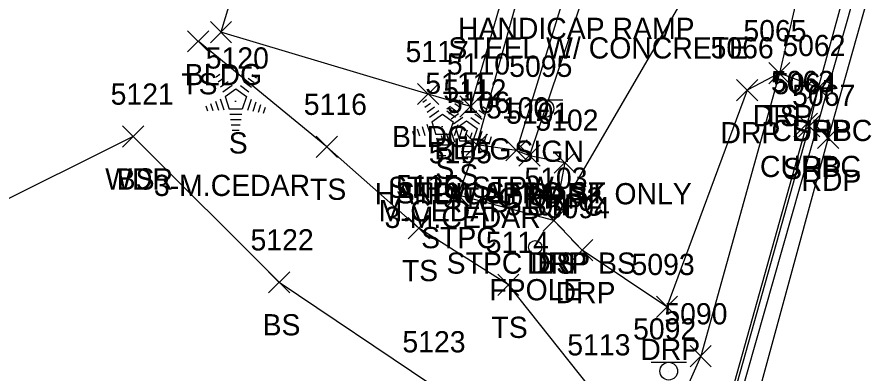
# Model space of a CAD drawing. Extents: x 1443912 to 1445411, y 621446 to 623693.
# Drawn here: x 1444689.9 to 1444769.5, y 622698.4 to 622731.9 of the extents above; entities that cross this region are included whole.
import ezdxf

# ---------------------------------------------------------------- set-up
doc = ezdxf.new("R2010")
doc.units = 0
for name, color, linetype in [('DCP', 7, 'Continuous'), ('L_A', 7, 'Continuous'), ('L_C', 7, 'Continuous'), ('L_I', 7, 'Continuous'), ('L_TIC', 7, 'Continuous'), ('LAWA', 7, 'Continuous'), ('LBC', 7, 'Continuous'), ('LBF', 7, 'Continuous'), ('LELB', 7, 'Continuous'), ('LFP', 7, 'Continuous'), ('LTC', 7, 'Continuous'), ('P_A', 7, 'Continuous'), ('P_I', 7, 'Continuous'), ('P_TIC', 7, 'Continuous'), ('PET', 7, 'Continuous'), ('PSP', 7, 'Continuous'), ('R_A', 7, 'Continuous'), ('R_C', 7, 'Continuous'), ('R_I', 7, 'Continuous'), ('R_TIC', 7, 'Continuous'), ('RC', 7, 'Continuous'), ('RDP', 7, 'Continuous'), ('S_A', 7, 'Continuous'), ('S_C', 7, 'Continuous'), ('S_I', 7, 'Continuous'), ('SSGN', 7, 'Continuous')]:
    doc.layers.add(name, color=color, linetype=linetype)

msp = doc.modelspace()

# ---------------------------------------------------------------- linework, layer by layer
at = {"layer": 'DCP'}
msp.add_lwpolyline([(1444777.887, 622765.999), (1444731.958, 622604.365)], dxfattribs=at)
at = {"layer": 'L_TIC'}
for points in [[(1444708.141, 622729.501), (1444710.141, 622731.501)], [(1444710.141, 622729.501), (1444708.141, 622731.501)], [(1444708.141, 622729.501), (1444710.141, 622731.501)], [(1444710.141, 622729.501), (1444708.141, 622731.501)], [(1444705.986, 622728.634), (1444707.986, 622730.634)], [(1444707.986, 622728.634), (1444705.986, 622730.634)], [(1444760.744, 622725.639), (1444762.744, 622727.639)], [(1444762.744, 622725.639), (1444760.744, 622727.639)], [(1444727.652, 622723.671), (1444729.652, 622725.671)], [(1444729.652, 622723.671), (1444727.652, 622725.671)], [(1444731.637, 622722.503), (1444733.637, 622724.503)], [(1444733.637, 622722.503), (1444731.637, 622724.503)], [(1444699.869, 622719.666), (1444701.869, 622721.666)], [(1444701.869, 622719.666), (1444699.869, 622721.666)], [(1444699.869, 622719.666), (1444701.869, 622721.666)], [(1444701.869, 622719.666), (1444699.869, 622721.666)], [(1444732.252, 622718.889), (1444734.252, 622720.889)], [(1444734.252, 622718.889), (1444732.252, 622720.889)], [(1444732.252, 622718.889), (1444734.252, 622720.889)], [(1444734.252, 622718.889), (1444732.252, 622720.889)], [(1444718.119, 622718.702), (1444720.119, 622720.702)], [(1444720.119, 622718.702), (1444718.119, 622720.702)], [(1444735.977, 622718.364), (1444737.977, 622720.364)], [(1444737.977, 622718.364), (1444735.977, 622720.364)], [(1444735.977, 622718.364), (1444737.977, 622720.364)], [(1444737.977, 622718.364), (1444735.977, 622720.364)], [(1444737.203, 622717.869), (1444739.203, 622719.869)], [(1444739.203, 622717.869), (1444737.203, 622719.869)], [(1444740.529, 622717.209), (1444742.529, 622719.209)], [(1444742.529, 622717.209), (1444740.529, 622719.209)], [(1444730.486, 622714.145), (1444732.486, 622716.145)], [(1444732.486, 622714.145), (1444730.486, 622716.145)], [(1444739.494, 622711.747), (1444741.494, 622713.747)], [(1444741.494, 622711.747), (1444739.494, 622713.747)], [(1444739.494, 622711.747), (1444741.494, 622713.747)], [(1444741.494, 622711.747), (1444739.494, 622713.747)], [(1444726.771, 622711.043), (1444728.771, 622713.043)], [(1444728.771, 622711.043), (1444726.771, 622713.043)], [(1444713.616, 622705.936), (1444715.616, 622707.936)], [(1444715.616, 622705.936), (1444713.616, 622707.936)], [(1444735.212, 622705.696), (1444737.212, 622707.696)], [(1444737.212, 622705.696), (1444735.212, 622707.696)], [(1444753.334, 622698.973), (1444755.334, 622700.973)], [(1444755.334, 622698.973), (1444753.334, 622700.973)]]:
    msp.add_lwpolyline(points, dxfattribs=at)
at = {"layer": 'LAWA'}
msp.add_lwpolyline([(1444700.869, 622720.666), (1444658.278, 622699.436), (1444625.023, 622701.072)], dxfattribs=at)
at = {"layer": 'LBC'}
for points in [[(1444718.486, 622761.474), (1444734.709, 622756.85), (1444735.046, 622756.75), (1444741.788, 622754.667), (1444737.739, 622740.993), (1444737.606, 622740.619), (1444732.637, 622723.503), (1444728.652, 622724.671), (1444709.141, 622730.501)], [(1444718.486, 622761.474), (1444709.141, 622730.501)]]:
    msp.add_lwpolyline(points, dxfattribs=at)
at = {"layer": 'LBF'}
for points in [[(1444742.985, 622738.853), (1444736.977, 622719.364), (1444733.252, 622719.889), (1444739.004, 622740.501), (1444737.606, 622740.619)], [(1444736.977, 622719.364), (1444738.203, 622718.869), (1444741.529, 622718.209), (1444740.494, 622712.747), (1444731.486, 622715.145), (1444733.252, 622719.889)]]:
    msp.add_lwpolyline(points, dxfattribs=at)
at = {"layer": 'LELB'}
for points in [[(1444753.406, 622780.368), (1444765.915, 622774.938), (1444757.325, 622741.678), (1444740.494, 622712.747)], [(1444773.883, 622770.257), (1444764.755, 622739.552), (1444761.744, 622726.639), (1444754.334, 622699.973), (1444750.133, 622690.502), (1444742.956, 622660.849), (1444734.139, 622627.582), (1444728.001, 622607.353), (1444720.977, 622595.304), (1444711.874, 622586.937), (1444701.974, 622580.42)], [(1444750.133, 622690.502), (1444743.894, 622697.05), (1444736.212, 622706.696), (1444727.771, 622712.043), (1444719.119, 622719.702), (1444706.986, 622729.634)], [(1444700.869, 622720.666), (1444714.616, 622706.936), (1444728.924, 622697.336), (1444733.789, 622686.307), (1444730.974, 622665.721), (1444713.68, 622634.273), (1444698.512, 622604.501), (1444695.162, 622589.379)]]:
    msp.add_lwpolyline(points, dxfattribs=at)
at = {"layer": 'LFP'}
for radius in [0.625, 0.0833]:
    msp.add_circle((1444738.752, 622710.24), radius, dxfattribs=at)
at = {"layer": 'LTC'}
for p, q in [((1444708.679, 622726.274), (1444709.033, 622726.532)), ((1444712.077, 622726.515), (1444712.496, 622726.21)), ((1444708.888, 622725.809), (1444709.417, 622726.193)), ((1444709.098, 622725.343), (1444709.802, 622725.854)), ((1444711.335, 622725.818), (1444712.014, 622725.324)), ((1444711.706, 622726.166), (1444712.255, 622725.767)), ((1444709.307, 622724.877), (1444710.186, 622725.515)), ((1444709.532, 622724.422), (1444710.544, 622725.157)), ((1444710.544, 622725.157), (1444711.541, 622724.432)), ((1444710.964, 622725.47), (1444711.773, 622724.881)), ((1444708.622, 622723.987), (1444708.893, 622723.151)), ((1444709.077, 622724.203), (1444709.408, 622723.184)), ((1444709.532, 622724.422), (1444709.919, 622723.229)), ((1444711.541, 622724.432), (1444711.149, 622723.229)), ((1444711.978, 622724.161), (1444711.64, 622723.121)), ((1444728.144, 622723.892), (1444728.499, 622724.149)), ((1444731.542, 622724.132), (1444731.962, 622723.828)), ((1444707.711, 622723.554), (1444707.863, 622723.086)), ((1444708.167, 622723.77), (1444708.378, 622723.119)), ((1444711.149, 622723.229), (1444709.919, 622723.229)), ((1444712.423, 622723.911), (1444712.135, 622723.026)), ((1444712.867, 622723.661), (1444712.63, 622722.931)), ((1444713.312, 622723.41), (1444713.125, 622722.836)), ((1444728.354, 622723.426), (1444728.883, 622723.811)), ((1444728.563, 622722.961), (1444729.267, 622723.472)), ((1444730.409, 622723.264), (1444730.763, 622723.522)), ((1444730.8, 622723.436), (1444731.48, 622722.942)), ((1444731.171, 622723.784), (1444731.721, 622723.385)), ((1444733.807, 622723.505), (1444734.226, 622723.2)), ((1444711.111, 622722.729), (1444709.967, 622722.729)), ((1444728.773, 622722.495), (1444729.651, 622723.133)), ((1444728.997, 622722.04), (1444730.009, 622722.774)), ((1444730.009, 622722.774), (1444731.006, 622722.049)), ((1444730.429, 622723.087), (1444731.239, 622722.498)), ((1444730.618, 622722.799), (1444731.147, 622723.183)), ((1444730.828, 622722.333), (1444731.532, 622722.844)), ((1444731.037, 622721.867), (1444731.916, 622722.505)), ((1444732.694, 622722.46), (1444733.503, 622721.871)), ((1444733.065, 622722.808), (1444733.744, 622722.314)), ((1444733.436, 622723.156), (1444733.985, 622722.757)), ((1444711.027, 622722.229), (1444710.039, 622722.229)), ((1444710.944, 622721.729), (1444710.112, 622721.729)), ((1444728.087, 622721.604), (1444728.359, 622720.769)), ((1444728.543, 622721.821), (1444728.874, 622720.801)), ((1444728.997, 622722.04), (1444729.385, 622720.846)), ((1444731.006, 622722.049), (1444730.615, 622720.846)), ((1444731.444, 622721.778), (1444731.106, 622720.739)), ((1444731.262, 622721.412), (1444732.274, 622722.147)), ((1444732.274, 622722.147), (1444733.271, 622721.422)), ((1444710.86, 622721.229), (1444710.185, 622721.229)), ((1444727.177, 622721.171), (1444727.329, 622720.703)), ((1444727.632, 622721.388), (1444727.844, 622720.736)), ((1444730.615, 622720.846), (1444729.385, 622720.846)), ((1444730.352, 622720.977), (1444730.623, 622720.141)), ((1444730.807, 622721.193), (1444731.138, 622720.174)), ((1444731.262, 622721.412), (1444731.649, 622720.219)), ((1444731.888, 622721.528), (1444731.601, 622720.643)), ((1444732.333, 622721.278), (1444732.096, 622720.548)), ((1444732.777, 622721.028), (1444732.59, 622720.453)), ((1444733.271, 622721.422), (1444732.879, 622720.219)), ((1444733.708, 622721.151), (1444733.37, 622720.111)), ((1444734.153, 622720.9), (1444733.865, 622720.016)), ((1444730.577, 622720.346), (1444729.432, 622720.346)), ((1444729.441, 622720.543), (1444729.593, 622720.075)), ((1444729.897, 622720.76), (1444730.108, 622720.108)), ((1444732.879, 622720.219), (1444731.649, 622720.219)), ((1444734.597, 622720.65), (1444734.36, 622719.921)), ((1444735.042, 622720.4), (1444734.855, 622719.826)), ((1444730.493, 622719.846), (1444729.505, 622719.846)), ((1444730.409, 622719.346), (1444729.577, 622719.346)), ((1444732.841, 622719.719), (1444731.697, 622719.719)), ((1444732.757, 622719.219), (1444731.769, 622719.219)), ((1444730.325, 622718.846), (1444729.65, 622718.846)), ((1444732.674, 622718.719), (1444731.842, 622718.719)), ((1444732.59, 622718.219), (1444731.915, 622718.219))]:
    msp.add_line(p, q, dxfattribs=at)
at = {"layer": 'P_TIC'}
for points in [[(1444764.412, 622724.239), (1444766.412, 622726.239)], [(1444766.412, 622724.239), (1444764.412, 622726.239)], [(1444763.562, 622720.652), (1444765.562, 622722.652)], [(1444765.562, 622720.652), (1444763.562, 622722.652)], [(1444765.338, 622719.55), (1444767.338, 622721.55)], [(1444767.338, 622719.55), (1444765.338, 622721.55)]]:
    msp.add_lwpolyline(points, dxfattribs=at)
at = {"layer": 'PET'}
msp.add_lwpolyline([(1444834.615, 622954.828), (1444817.277, 622898.327), (1444802.316, 622848.28), (1444788.312, 622798.365), (1444776.91, 622757.994), (1444766.338, 622720.55), (1444757.137, 622686.805), (1444749.105, 622658.64), (1444739.412, 622623.827), (1444737.321, 622616.477)], dxfattribs=at)
at = {"layer": 'PSP'}
msp.add_lwpolyline([(1444830.718, 622958.679), (1444824.082, 622936.54), (1444819.666, 622919.329), (1444819.08, 622916.765), (1444813.817, 622898.854), (1444807.439, 622876.303), (1444806.371, 622872.295), (1444795.128, 622832.757), (1444794.465, 622829.252), (1444786.246, 622799.5), (1444777.574, 622768.302), (1444776.111, 622764.241), (1444765.412, 622725.239), (1444764.562, 622721.652), (1444754.919, 622687.334)], dxfattribs=at)
at = {"layer": 'R_TIC'}
for points in [[(1444760.744, 622725.639), (1444762.744, 622727.639)], [(1444762.744, 622725.639), (1444760.744, 622727.639)], [(1444757.708, 622724.026), (1444759.708, 622726.026)], [(1444759.708, 622724.026), (1444757.708, 622726.026)], [(1444764.412, 622724.239), (1444766.412, 622726.239)], [(1444766.412, 622724.239), (1444764.412, 622726.239)], [(1444764.412, 622724.239), (1444766.412, 622726.239)], [(1444766.412, 622724.239), (1444764.412, 622726.239)], [(1444763.336, 622720.851), (1444765.336, 622722.851)], [(1444765.336, 622720.851), (1444763.336, 622722.851)], [(1444737.203, 622717.869), (1444739.203, 622719.869)], [(1444739.203, 622717.869), (1444737.203, 622719.869)], [(1444739.494, 622711.747), (1444741.494, 622713.747)], [(1444741.494, 622711.747), (1444739.494, 622713.747)], [(1444742.172, 622708.97), (1444744.172, 622710.97)], [(1444744.172, 622708.97), (1444742.172, 622710.97)], [(1444750.158, 622703.621), (1444752.158, 622705.621)], [(1444752.158, 622703.621), (1444750.158, 622705.621)]]:
    msp.add_lwpolyline(points, dxfattribs=at)
at = {"layer": 'RC'}
msp.add_lwpolyline([(1444765.412, 622725.239), (1444764.336, 622721.851), (1444754.696, 622687.485), (1444746.879, 622659.69), (1444737.171, 622625.529), (1444734.982, 622617.406), (1444730.561, 622603.918), (1444724.653, 622593.092), (1444716.948, 622584.434), (1444710.279, 622580.619), (1444707.256, 622579.683), (1444703.38, 622579.632), (1444701.974, 622580.42), (1444699.401, 622581.43)], dxfattribs=at)
at = {"layer": 'RDP'}
for points in [[(1444744.745, 622738.286), (1444738.203, 622718.869)], [(1444765.412, 622725.239), (1444761.744, 622726.639), (1444758.708, 622725.026), (1444751.158, 622704.621), (1444743.172, 622709.97), (1444740.494, 622712.747)]]:
    msp.add_lwpolyline(points, dxfattribs=at)
at = {"layer": 'SSGN'}
for p, q in [((1444738.008, 622724.135), (1444741.342, 622724.135)), ((1444739.655, 622723.302), (1444739.655, 622723.302)), ((1444749.676, 622699.401), (1444753.01, 622699.401)), ((1444751.323, 622698.567), (1444751.323, 622698.567))]:
    msp.add_line(p, q, dxfattribs=at)
for centre in [(1444739.655, 622723.302), (1444751.323, 622698.567)]:
    msp.add_circle(centre, 0.833, dxfattribs=at)

# ---------------------------------------------------------------- texts
at = {"layer": 'L_A'}
for s, p in [('BLDG', (1444705.732, 622725.501)), ('BLDG', (1444705.732, 622725.501)), ('TS', (1444705.395, 622724.634)), ('TS', (1444760.153, 622721.639)), ('BLDG', (1444725.243, 622719.671)), ('S', (1444709.869, 622719.066)), ('BLDG', (1444729.228, 622718.503)), ('S', (1444729.335, 622716.684)), ('WDR', (1444698.232, 622715.666)), ('BS', (1444699.31, 622715.666)), ('S', (1444731.599, 622716.056)), ('STPC STPW', (1444724.89, 622714.889)), ('STPC STPW', (1444724.89, 622714.889)), ('TS', (1444717.529, 622714.702)), ('STPW STPC ST', (1444725.614, 622714.364)), ('STPW STPC ST', (1444725.614, 622714.364)), ('STPC DRP2', (1444730.046, 622713.869)), ('STPC', (1444738.041, 622713.209)), ('STPC', (1444727.998, 622710.145)), ('STPC DRP BS', (1444730.399, 622707.747)), ('BS', (1444738.935, 622707.747)), ('TS', (1444726.181, 622707.043)), ('FPOLE', (1444734.421, 622705.24)), ('BS', (1444713.057, 622701.936)), ('TS', (1444734.622, 622701.696))]:
    msp.add_text(s, height=2, dxfattribs=at).set_placement(p)
at = {"layer": 'L_C'}
for s, p in [('HANDICAP RAMP', (1444731.466, 622729.853)), ('HANDICAP RAMP', (1444731.466, 622729.853)), ('3-M.CEDAR', (1444702.822, 622715.066)), ('M.CEDAR', (1444724.004, 622712.684)), ('3-M.CEDAR', (1444724.552, 622712.056))]:
    msp.add_text(s, height=2, dxfattribs=at).set_placement(p)
at = {"layer": 'L_I'}
for s, p in [('5065', (1444758.358, 622729.639)), ('5117', (1444726.527, 622727.671)), ('5120', (1444707.704, 622727.066)), ('5110', (1444730.425, 622726.503)), ('5111', (1444728.39, 622724.684)), ('5121', (1444698.744, 622723.666)), ('5121', (1444698.744, 622723.666)), ('5112', (1444730.088, 622724.056)), ('5106', (1444730.426, 622722.889)), ('5106', (1444730.426, 622722.889)), ('5116', (1444716.939, 622722.702)), ('5100', (1444734.119, 622722.364)), ('5100', (1444734.119, 622722.364)), ('5101', (1444735.999, 622721.869)), ('5102', (1444738.757, 622721.209)), ('5105', (1444728.715, 622718.145)), ('5103', (1444737.722, 622715.747)), ('5103', (1444737.722, 622715.747)), ('5115', (1444725.646, 622715.043)), ('5104', (1444735.98, 622713.24)), ('5122', (1444711.924, 622709.936)), ('5114', (1444734.087, 622709.696)), ('5090', (1444750.908, 622702.973)), ('5123', (1444726.231, 622700.336)), ('5113', (1444741.768, 622700.05)), ('5113', (1444741.768, 622700.05))]:
    msp.add_text(s, height=2, dxfattribs=at).set_placement(p)
at = {"layer": 'LTC'}
for p in [(1444710.426, 622724.17), (1444729.892, 622721.788), (1444732.156, 622721.16)]:
    msp.add_text('.', height=1.037, rotation=270, dxfattribs=at).set_placement(p)
at = {"layer": 'P_A'}
for s, p in [('SHP', (1444762.948, 622720.239)), ('SHP', (1444762.098, 622716.652)), ('RDP', (1444763.826, 622715.55))]:
    msp.add_text(s, height=2, dxfattribs=at).set_placement(p)
at = {"layer": 'P_I'}
for s, p in [('5062', (1444762.026, 622728.239)), ('5064', (1444761.177, 622724.652)), ('5067', (1444762.952, 622723.55))]:
    msp.add_text(s, height=2, dxfattribs=at).set_placement(p)
at = {"layer": 'R_A'}
for s, p in [('DRP', (1444759.232, 622721.639)), ('DRP', (1444756.196, 622720.026)), ('CURBC', (1444760.995, 622720.239)), ('DRP', (1444762.9, 622720.239)), ('CURBC', (1444759.918, 622716.851)), ('DRP', (1444735.692, 622713.869)), ('DRP', (1444737.982, 622707.747)), ('DRP', (1444740.66, 622704.97)), ('DRP', (1444748.646, 622699.621))]:
    msp.add_text(s, height=2, dxfattribs=at).set_placement(p)
at = {"layer": 'R_C'}
msp.add_text('STEEL W/ CONCRETE', height=2, dxfattribs=at).set_placement((1444730.558, 622728.011))
at = {"layer": 'R_I'}
for s, p in [('5065', (1444758.358, 622729.639)), ('5066', (1444755.267, 622728.026)), ('5062', (1444762.026, 622728.239)), ('5062', (1444762.026, 622728.239)), ('5063', (1444760.95, 622724.851)), ('5101', (1444735.999, 622721.869)), ('5103', (1444737.722, 622715.747)), ('5094', (1444739.833, 622712.97)), ('5093', (1444747.819, 622707.621))]:
    msp.add_text(s, height=2, dxfattribs=at).set_placement(p)
at = {"layer": 'S_A'}
msp.add_text('SIGN', height=2, dxfattribs=at).set_placement((1444736.793, 622718.282))
at = {"layer": 'S_C'}
msp.add_text('HANDICAP PARK ONLY', height=2, dxfattribs=at).set_placement((1444723.62, 622714.282))
at = {"layer": 'S_I'}
for s, p in [('5095', (1444736.297, 622726.282)), ('5092', (1444747.965, 622701.547))]:
    msp.add_text(s, height=2, dxfattribs=at).set_placement(p)

doc.saveas('drawing.dxf')
